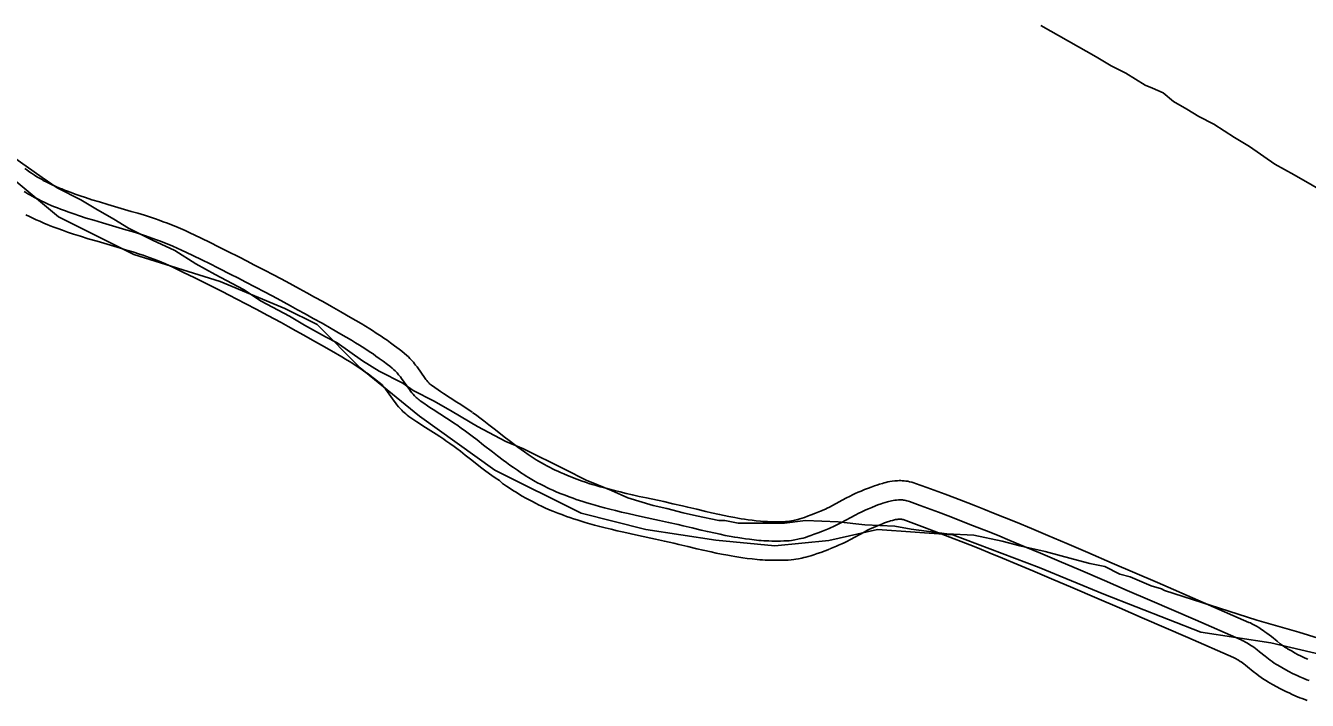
# Model space of a CAD drawing. Extents: x 3245246 to 3283090, y 806824 to 832173.
# Drawn here: x 3255139 to 3256140, y 828522 to 829049 of the extents above; entities that cross this region are included whole.
import ezdxf

# ---------------------------------------------------------------- set-up
doc = ezdxf.new("R2010")
doc.units = 0
for name, color, linetype in [('V-ROAD-CNTR', 7, 'Continuous'), ('V-SITE-VEGE', 7, 'Continuous'), ('V-TOPO-SHOR', 7, 'Continuous')]:
    doc.layers.add(name, color=color, linetype=linetype)

msp = doc.modelspace()

# ---------------------------------------------------------------- linework, layer by layer
at = {"layer": 'V-ROAD-CNTR'}
for points in [[(3255153.5, 828927.7), (3255151.7, 828928.7), (3255150.2, 828929.5), (3255148.8, 828930.3), (3255147.5, 828931.1), (3255146.3, 828931.9), (3255144, 828933.4), (3255142, 828934.8), (3255140.3, 828936), (3255138.8, 828937.1)], [(3255488, 828746.8), (3255484.6, 828749.2), (3255482.6, 828750.5), (3255479.1, 828752.9), (3255476.1, 828754.8), (3255465.7, 828761.5), (3255463.3, 828763.1), (3255461.5, 828764.3), (3255458.8, 828766.1), (3255456.3, 828767.9), (3255455.8, 828768.2), (3255455.5, 828768.5), (3255455.1, 828768.8), (3255454.8, 828769.1), (3255454.4, 828769.5), (3255454.1, 828769.8), (3255453.3, 828770.7), (3255452.6, 828771.6), (3255451.9, 828772.5), (3255451.2, 828773.3), (3255445, 828782.2), (3255443.9, 828783.5), (3255443, 828784.7), (3255442.1, 828785.8), (3255440.6, 828787.5), (3255439.4, 828788.9), (3255438.3, 828790), (3255436.7, 828791.4), (3255435.1, 828792.8), (3255433, 828794.5), (3255431.1, 828796), (3255427.5, 828798.7), (3255424.3, 828801), (3255421.6, 828803), (3255419.1, 828804.7), (3255416.9, 828806.2), (3255413.1, 828808.7), (3255410.2, 828810.6), (3255408, 828812), (3255404.7, 828814), (3255401.4, 828816), (3255393.1, 828820.8), (3255385.4, 828825.2), (3255378.2, 828829.3), (3255371.4, 828833.2), (3255365, 828836.7), (3255359, 828840), (3255353.3, 828843.1), (3255342.8, 828848.9), (3255333.5, 828853.8), (3255325.3, 828858.1), (3255318.2, 828861.8), (3255311.9, 828865), (3255306.4, 828867.9), (3255296.8, 828872.7), (3255289.5, 828876.3), (3255284.1, 828879), (3255275.9, 828883), (3255267.6, 828887), (3255264, 828888.7), (3255260.3, 828890.3), (3255256.8, 828891.8), (3255253.4, 828893.1), (3255250.1, 828894.4), (3255246.9, 828895.6), (3255243.8, 828896.7), (3255240.7, 828897.8), (3255237.8, 828898.8), (3255232.2, 828900.6), (3255226.9, 828902.2), (3255221.9, 828903.7), (3255203.7, 828909), (3255197, 828911), (3255191.2, 828912.8), (3255186.2, 828914.4), (3255181.9, 828915.9), (3255178.2, 828917.2), (3255174.9, 828918.3), (3255172.1, 828919.4), (3255169.7, 828920.3), (3255167.6, 828921.2), (3255165.8, 828921.9), (3255162.6, 828923.3), (3255160.2, 828924.4), (3255158.5, 828925.2), (3255155.9, 828926.5), (3255153.2, 828927.9)], [(3255146.4, 828914.5), (3255144.5, 828915.5), (3255142.7, 828916.5), (3255141.1, 828917.5), (3255139.6, 828918.4), (3255138.2, 828919.3)], [(3255479.4, 828734.5), (3255476, 828736.9), (3255474.2, 828738.1), (3255470.9, 828740.3), (3255468, 828742.2), (3255457.6, 828748.9), (3255455, 828750.5), (3255453.1, 828751.8), (3255450.2, 828753.8), (3255447.4, 828755.8), (3255446.6, 828756.4), (3255445.8, 828757), (3255445.1, 828757.7), (3255444.4, 828758.3), (3255443.7, 828758.9), (3255443.1, 828759.6), (3255442, 828760.9), (3255440.9, 828762.1), (3255440, 828763.3), (3255439.1, 828764.5), (3255432.8, 828773.3), (3255432, 828774.4), (3255431.3, 828775.3), (3255430.6, 828776.1), (3255429.5, 828777.5), (3255428.6, 828778.5), (3255427.8, 828779.2), (3255426.7, 828780.2), (3255425.6, 828781.2), (3255423.7, 828782.7), (3255421.9, 828784.1), (3255418.5, 828786.7), (3255415.5, 828788.8), (3255412.9, 828790.7), (3255410.6, 828792.4), (3255408.5, 828793.7), (3255404.9, 828796.2), (3255402.2, 828797.9), (3255400.1, 828799.2), (3255397, 828801.1), (3255393.8, 828803), (3255385.6, 828807.8), (3255378, 828812.2), (3255370.8, 828816.3), (3255364, 828820.1), (3255357.7, 828823.6), (3255351.7, 828826.9), (3255346.2, 828830), (3255335.7, 828835.6), (3255326.5, 828840.6), (3255318.4, 828844.8), (3255311.3, 828848.5), (3255305.1, 828851.7), (3255299.6, 828854.5), (3255290.1, 828859.3), (3255282.9, 828862.9), (3255277.5, 828865.5), (3255269.4, 828869.5), (3255261.2, 828873.4), (3255257.8, 828875), (3255254.4, 828876.5), (3255251.1, 828877.9), (3255247.9, 828879.2), (3255244.8, 828880.4), (3255241.7, 828881.5), (3255238.8, 828882.6), (3255235.9, 828883.6), (3255233.1, 828884.5), (3255227.6, 828886.3), (3255222.5, 828887.9), (3255217.7, 828889.3), (3255199.5, 828894.6), (3255192.7, 828896.7), (3255186.7, 828898.5), (3255181.6, 828900.2), (3255177.1, 828901.7), (3255173.1, 828903), (3255169.7, 828904.3), (3255166.7, 828905.4), (3255164.2, 828906.4), (3255161.9, 828907.3), (3255159.9, 828908.1), (3255156.5, 828909.6), (3255153.9, 828910.8), (3255152, 828911.7), (3255149.2, 828913.1), (3255146.4, 828914.5)], [(3255470.7, 828722.3), (3255467.4, 828724.6), (3255465.8, 828725.7), (3255462.7, 828727.8), (3255459.8, 828729.6), (3255449.5, 828736.2), (3255446.8, 828738), (3255444.7, 828739.4), (3255441.7, 828741.4), (3255438.5, 828743.6), (3255437.3, 828744.6), (3255436.1, 828745.6), (3255435, 828746.5), (3255434, 828747.5), (3255433, 828748.4), (3255432.1, 828749.4), (3255430.6, 828751.1), (3255429.3, 828752.7), (3255428.1, 828754.2), (3255427, 828755.6), (3255420.7, 828764.5), (3255420.1, 828765.3), (3255419.6, 828766), (3255419.2, 828766.5), (3255418.3, 828767.5), (3255417.7, 828768.1), (3255417.4, 828768.4), (3255416.8, 828769), (3255416.1, 828769.6), (3255414.4, 828770.9), (3255412.8, 828772.2), (3255409.6, 828774.6), (3255406.7, 828776.7), (3255404.3, 828778.5), (3255402.1, 828780), (3255400.2, 828781.3), (3255396.7, 828783.6), (3255394.1, 828785.3), (3255392.2, 828786.5), (3255389.2, 828788.3), (3255386.2, 828790.1), (3255378.1, 828794.8), (3255370.5, 828799.2), (3255363.4, 828803.2), (3255356.7, 828807), (3255350.4, 828810.5), (3255344.5, 828813.8), (3255339, 828816.8), (3255328.6, 828822.4), (3255319.4, 828827.3), (3255311.4, 828831.5), (3255304.4, 828835.2), (3255298.2, 828838.3), (3255292.8, 828841.1), (3255283.4, 828845.9), (3255276.2, 828849.4), (3255270.9, 828852.1), (3255262.8, 828856), (3255254.8, 828859.9), (3255251.6, 828861.4), (3255248.5, 828862.7), (3255245.4, 828864), (3255242.4, 828865.2), (3255239.5, 828866.3), (3255236.6, 828867.4), (3255233.8, 828868.4), (3255231.1, 828869.4), (3255228.4, 828870.3), (3255223.1, 828872), (3255218.1, 828873.5), (3255213.4, 828874.9), (3255195.3, 828880.3), (3255188.3, 828882.3), (3255182.3, 828884.2), (3255176.9, 828885.9), (3255172.2, 828887.5), (3255168.1, 828888.9), (3255164.5, 828890.2), (3255161.4, 828891.4), (3255158.6, 828892.5), (3255156.2, 828893.4), (3255154.1, 828894.3), (3255150.4, 828895.9), (3255147.7, 828897.2), (3255145.6, 828898.1), (3255142.5, 828899.6), (3255139.6, 828901.1)], [(3255756, 828668), (3255752.7, 828666.6), (3255749.9, 828665.6), (3255747.5, 828664.7), (3255745.5, 828664), (3255743.8, 828663.5), (3255742.3, 828663.1), (3255741, 828662.7), (3255739.9, 828662.5), (3255739, 828662.3), (3255737.3, 828661.9), (3255736.1, 828661.7), (3255735.4, 828661.6), (3255734, 828661.5), (3255732.7, 828661.4), (3255730.6, 828661.3), (3255728.4, 828661.2), (3255726.3, 828661.2), (3255724.3, 828661.2), (3255722.3, 828661.2), (3255720.4, 828661.3), (3255718.5, 828661.4), (3255716.6, 828661.5), (3255714.8, 828661.6), (3255713.1, 828661.7), (3255709.7, 828662.1), (3255706.5, 828662.5), (3255703.5, 828662.9), (3255700.6, 828663.3), (3255697.9, 828663.7), (3255695.4, 828664.1), (3255693, 828664.6), (3255688.5, 828665.4), (3255684.6, 828666.2), (3255681.1, 828667), (3255674.9, 828668.3), (3255670.3, 828669.4), (3255663.3, 828671.1), (3255656.3, 828672.7), (3255652.3, 828673.7), (3255644.6, 828675.4), (3255637.5, 828677), (3255624.2, 828679.9), (3255618.4, 828681.1), (3255613.1, 828682.3), (3255608.1, 828683.5), (3255603.5, 828684.6), (3255599.2, 828685.6), (3255595.2, 828686.7), (3255591.5, 828687.7), (3255588, 828688.6), (3255584.8, 828689.6), (3255581.8, 828690.5), (3255579, 828691.3), (3255576.4, 828692.2), (3255574, 828693), (3255571.8, 828693.8), (3255569.7, 828694.5), (3255567.7, 828695.3), (3255565.9, 828696), (3255562.5, 828697.3), (3255559.6, 828698.6), (3255557, 828699.7), (3255554.8, 828700.7), (3255552.9, 828701.6), (3255551.3, 828702.4), (3255548.4, 828703.9), (3255546.2, 828705), (3255544.6, 828705.9), (3255542.2, 828707.3), (3255539.8, 828708.7), (3255538.1, 828709.7), (3255536.5, 828710.8), (3255534.9, 828711.8), (3255531.7, 828713.9), (3255528.9, 828715.9), (3255526.2, 828717.8), (3255523.6, 828719.6), (3255521.3, 828721.4), (3255516.9, 828724.7), (3255513, 828727.7), (3255506.1, 828733.1), (3255500.9, 828737.1), (3255497, 828740.2), (3255493.9, 828742.5), (3255491.6, 828744.2), (3255488.2, 828746.7)], [(3255761.5, 828654), (3255758.1, 828652.7), (3255755.1, 828651.5), (3255752.4, 828650.6), (3255750.1, 828649.8), (3255748.1, 828649.1), (3255746.3, 828648.6), (3255744.7, 828648.2), (3255743.4, 828647.9), (3255742.2, 828647.6), (3255740, 828647.2), (3255738.5, 828646.9), (3255737.3, 828646.7), (3255735.5, 828646.5), (3255733.7, 828646.4), (3255731.2, 828646.3), (3255728.7, 828646.2), (3255726.4, 828646.2), (3255724.1, 828646.2), (3255721.9, 828646.2), (3255719.7, 828646.3), (3255717.7, 828646.4), (3255715.6, 828646.5), (3255713.7, 828646.6), (3255711.8, 828646.8), (3255708.1, 828647.2), (3255704.6, 828647.6), (3255701.4, 828648), (3255698.4, 828648.5), (3255695.5, 828648.9), (3255692.8, 828649.4), (3255690.3, 828649.8), (3255685.6, 828650.7), (3255681.5, 828651.5), (3255677.9, 828652.3), (3255671.6, 828653.7), (3255666.9, 828654.8), (3255659.8, 828656.5), (3255652.8, 828658.2), (3255648.9, 828659.1), (3255641.4, 828660.8), (3255634.3, 828662.3), (3255621, 828665.2), (3255615.2, 828666.5), (3255609.8, 828667.7), (3255604.7, 828668.9), (3255600, 828670), (3255595.5, 828671.1), (3255591.4, 828672.1), (3255587.5, 828673.2), (3255583.9, 828674.2), (3255580.5, 828675.2), (3255577.4, 828676.1), (3255574.5, 828677), (3255571.7, 828677.9), (3255569.1, 828678.8), (3255566.8, 828679.6), (3255564.5, 828680.5), (3255562.4, 828681.2), (3255560.5, 828682), (3255556.8, 828683.4), (3255553.7, 828684.8), (3255550.9, 828686), (3255548.5, 828687.1), (3255546.4, 828688.1), (3255544.6, 828689), (3255541.4, 828690.6), (3255539.1, 828691.8), (3255537.3, 828692.8), (3255534.7, 828694.3), (3255532.1, 828695.9), (3255530.2, 828697), (3255528.4, 828698.2), (3255526.6, 828699.3), (3255523.3, 828701.5), (3255520.3, 828703.6), (3255517.4, 828705.6), (3255514.8, 828707.6), (3255512.3, 828709.4), (3255507.8, 828712.8), (3255503.8, 828715.9), (3255496.9, 828721.2), (3255491.8, 828725.3), (3255487.9, 828728.2), (3255484.9, 828730.4), (3255482.7, 828732.1), (3255479.4, 828734.5)], [(3255767, 828640), (3255763.5, 828638.7), (3255760.3, 828637.4), (3255757.4, 828636.4), (3255754.8, 828635.5), (3255752.4, 828634.8), (3255750.3, 828634.2), (3255748.5, 828633.7), (3255746.8, 828633.3), (3255745.3, 828632.9), (3255742.8, 828632.4), (3255740.8, 828632.1), (3255739.2, 828631.9), (3255736.9, 828631.6), (3255734.6, 828631.4), (3255731.8, 828631.3), (3255729.1, 828631.2), (3255726.4, 828631.2), (3255723.9, 828631.2), (3255721.5, 828631.2), (3255719.1, 828631.3), (3255716.8, 828631.4), (3255714.6, 828631.5), (3255712.5, 828631.7), (3255710.4, 828631.9), (3255706.5, 828632.3), (3255702.8, 828632.7), (3255699.3, 828633.1), (3255696.1, 828633.6), (3255693.1, 828634.1), (3255690.2, 828634.6), (3255687.6, 828635.1), (3255682.7, 828636), (3255678.4, 828636.9), (3255674.7, 828637.7), (3255668.3, 828639.1), (3255663.5, 828640.2), (3255656.4, 828641.9), (3255649.4, 828643.6), (3255645.5, 828644.5), (3255638.1, 828646.1), (3255631.1, 828647.7), (3255617.8, 828650.6), (3255612, 828651.8), (3255606.5, 828653.1), (3255601.3, 828654.3), (3255596.4, 828655.4), (3255591.9, 828656.5), (3255587.6, 828657.6), (3255583.6, 828658.7), (3255579.8, 828659.8), (3255576.3, 828660.8), (3255573, 828661.8), (3255569.9, 828662.8), (3255567, 828663.7), (3255564.3, 828664.6), (3255561.7, 828665.5), (3255559.3, 828666.4), (3255557.1, 828667.2), (3255555, 828668), (3255551.1, 828669.6), (3255547.7, 828671), (3255544.8, 828672.3), (3255542.2, 828673.5), (3255539.9, 828674.6), (3255537.9, 828675.5), (3255534.5, 828677.3), (3255531.9, 828678.6), (3255530, 828679.7), (3255527.1, 828681.3), (3255524.3, 828683), (3255522.3, 828684.3), (3255520.3, 828685.5), (3255518.4, 828686.7), (3255514.9, 828689.1), (3255511.6, 828691.3), (3255509.3, 828693.4), (3255505.9, 828695.5), (3255503.3, 828697.4), (3255498.6, 828700.9), (3255494.6, 828704), (3255487.7, 828709.4), (3255482.6, 828713.4), (3255478.8, 828716.3), (3255476, 828718.4), (3255473.9, 828720), (3255470.6, 828722.4)], [(3256140.3, 828553.9), (3256138.3, 828554.8), (3256136.6, 828555.6), (3256135.1, 828556.3), (3256132.4, 828557.7), (3256130.5, 828558.7), (3256127.5, 828560.4), (3256124.5, 828562.1), (3256123.9, 828562.5), (3256122.5, 828563.4), (3256121.2, 828564.3), (3256119.9, 828565.2), (3256118.8, 828566.1), (3256116.4, 828568), (3256111.9, 828571.6), (3256110.1, 828573), (3256108.4, 828574.3), (3256106.9, 828575.4), (3256105.6, 828576.4), (3256104.3, 828577.3), (3256102.1, 828578.7), (3256100.3, 828579.8), (3256098.8, 828580.6), (3256096.7, 828581.7), (3256095.5, 828582.3), (3256094.4, 828582.7), (3256058.6, 828598.3), (3256022.9, 828613.8), (3256005.2, 828621.5), (3255987.6, 828629.1), (3255968.7, 828637.3), (3255952.1, 828644.4), (3255937.5, 828650.6), (3255924.7, 828656), (3255913.5, 828660.6), (3255903.6, 828664.6), (3255895, 828668.1), (3255887.4, 828671.1), (3255880.8, 828673.8), (3255875, 828676), (3255864.9, 828679.9), (3255857.3, 828682.8), (3255851.5, 828685), (3255843, 828688.1), (3255834.2, 828691.3), (3255832.7, 828691.8), (3255831.1, 828692.3), (3255829.5, 828692.6), (3255828, 828692.9), (3255826.6, 828693.1), (3255825.2, 828693.2), (3255823.8, 828693.3), (3255822.6, 828693.4), (3255821.4, 828693.4), (3255820.1, 828693.3), (3255818, 828693.2), (3255816, 828693), (3255814.1, 828692.7), (3255812.5, 828692.4), (3255810.9, 828692), (3255809.5, 828691.7), (3255808.2, 828691.3), (3255805.9, 828690.7), (3255803.9, 828690), (3255802.1, 828689.4), (3255799.4, 828688.4), (3255797.3, 828687.6), (3255794.4, 828686.5), (3255791.6, 828685.3), (3255789.3, 828684.3), (3255787, 828683.3), (3255785, 828682.4), (3255783.1, 828681.4), (3255779.8, 828679.7), (3255769.3, 828674), (3255766.9, 828672.7), (3255765.1, 828671.8), (3255763.8, 828671.2), (3255761.8, 828670.3), (3255760.8, 828669.9), (3255759.8, 828669.5), (3255756, 828667.9)], [(3256141.3, 828537.3), (3256139.7, 828537.9), (3256136.8, 828539.1), (3256134.2, 828540.2), (3256132, 828541.2), (3256130.1, 828542.1), (3256128.4, 828542.9), (3256125.5, 828544.4), (3256123.3, 828545.6), (3256120.1, 828547.4), (3256116.9, 828549.2), (3256115.9, 828549.8), (3256114.2, 828551), (3256112.5, 828552.1), (3256111, 828553.2), (3256109.6, 828554.2), (3256107, 828556.3), (3256102.6, 828559.8), (3256100.9, 828561.2), (3256099.4, 828562.3), (3256098.1, 828563.3), (3256096.9, 828564.1), (3256095.9, 828564.8), (3256094.1, 828566), (3256092.7, 828566.8), (3256091.6, 828567.4), (3256090, 828568.2), (3256089.2, 828568.6), (3256088.4, 828569), (3256052.6, 828584.6), (3256016.9, 828600.1), (3255999.3, 828607.7), (3255981.6, 828615.4), (3255962.8, 828623.5), (3255946.2, 828630.6), (3255931.6, 828636.8), (3255918.9, 828642.1), (3255907.7, 828646.8), (3255898, 828650.8), (3255889.4, 828654.2), (3255881.9, 828657.2), (3255875.3, 828659.8), (3255869.6, 828662.1), (3255859.5, 828665.9), (3255852, 828668.8), (3255846.3, 828670.9), (3255837.8, 828674.1), (3255829.3, 828677.1), (3255828.4, 828677.5), (3255827.4, 828677.7), (3255826.5, 828677.9), (3255825.6, 828678.1), (3255824.8, 828678.2), (3255823.9, 828678.3), (3255823.1, 828678.3), (3255822.3, 828678.4), (3255821.5, 828678.4), (3255820.8, 828678.3), (3255819.3, 828678.2), (3255817.9, 828678.1), (3255816.6, 828677.9), (3255815.4, 828677.7), (3255814.3, 828677.4), (3255813.2, 828677.2), (3255812.2, 828676.9), (3255810.3, 828676.3), (3255808.6, 828675.8), (3255807.2, 828675.3), (3255804.7, 828674.4), (3255802.8, 828673.7), (3255800, 828672.5), (3255797.3, 828671.4), (3255795.3, 828670.6), (3255793.3, 828669.7), (3255791.6, 828668.9), (3255789.9, 828668), (3255786.9, 828666.5), (3255776.4, 828660.8), (3255773.7, 828659.4), (3255771.7, 828658.4), (3255770.2, 828657.6), (3255767.8, 828656.6), (3255766.7, 828656.1), (3255765.5, 828655.6), (3255761.5, 828654)], [(3256139.9, 828521.8), (3256137.9, 828522.5), (3256136, 828523.2), (3256134.2, 828523.9), (3256131, 828525.2), (3256128.1, 828526.5), (3256125.7, 828527.6), (3256123.6, 828528.6), (3256121.7, 828529.5), (3256118.5, 828531.1), (3256116.2, 828532.4), (3256112.7, 828534.3), (3256109.2, 828536.3), (3256108, 828537.1), (3256105.8, 828538.5), (3256103.8, 828539.8), (3256102.1, 828541.1), (3256100.5, 828542.3), (3256097.7, 828544.5), (3256093.2, 828548.1), (3256091.7, 828549.3), (3256090.4, 828550.3), (3256089.3, 828551.1), (3256088.3, 828551.8), (3256087.6, 828552.3), (3256086.2, 828553.2), (3256085.2, 828553.8), (3256084.5, 828554.2), (3256083.3, 828554.8), (3256082.9, 828555), (3256082.3, 828555.3), (3256046.7, 828570.8), (3256011, 828586.3), (3255993.3, 828594), (3255975.7, 828601.6), (3255956.8, 828609.8), (3255940.3, 828616.8), (3255925.8, 828623), (3255913.1, 828628.3), (3255902, 828632.9), (3255892.3, 828636.9), (3255883.8, 828640.3), (3255876.4, 828643.3), (3255869.8, 828645.8), (3255864.2, 828648.1), (3255854.2, 828651.9), (3255846.7, 828654.8), (3255841.1, 828656.9), (3255832.7, 828660), (3255824.4, 828663), (3255824, 828663.1), (3255823.8, 828663.2), (3255823.5, 828663.2), (3255823.3, 828663.3), (3255823, 828663.3), (3255822.7, 828663.3), (3255822.4, 828663.3), (3255822.1, 828663.4), (3255821.7, 828663.4), (3255821.5, 828663.3), (3255820.6, 828663.3), (3255819.9, 828663.2), (3255819.1, 828663.1), (3255818.4, 828663), (3255817.6, 828662.8), (3255816.8, 828662.6), (3255816.2, 828662.4), (3255814.7, 828662), (3255813.4, 828661.6), (3255812.2, 828661.2), (3255810, 828660.4), (3255808.3, 828659.7), (3255805.7, 828658.6), (3255803.1, 828657.6), (3255801.3, 828656.8), (3255799.6, 828656.1), (3255798.1, 828655.4), (3255796.7, 828654.7), (3255793.9, 828653.2), (3255783.4, 828647.5), (3255780.5, 828646), (3255778.3, 828644.9), (3255776.5, 828644), (3255773.9, 828642.9), (3255772.5, 828642.2), (3255771.1, 828641.7), (3255767.1, 828640.1)]]:
    msp.add_lwpolyline(points, dxfattribs=at)
at = {"layer": 'V-SITE-VEGE'}
for p, q in [((3255975, 829024.3), (3255932, 829048.7)), ((3255986.7, 829017.3), (3255975, 829024.3)), ((3255998.3, 829011.5), (3255986.7, 829017.3)), ((3256013.4, 829002.2), (3255998.3, 829011.5)), ((3256019.2, 828999.8), (3256013.4, 829002.2)), ((3256027.4, 828996.3), (3256019.2, 828999.8)), ((3256035.5, 828989.4), (3256027.4, 828996.3)), ((3256046, 828983.5), (3256035.5, 828989.4)), ((3256055.3, 828977.7), (3256046, 828983.5)), ((3256066.9, 828971.9), (3256055.3, 828977.7)), ((3256083.2, 828961.4), (3256066.9, 828971.9)), ((3256094.9, 828954.4), (3256083.2, 828961.4)), ((3255129.1, 828946.4), (3255152.3, 828930.1)), ((3256114.6, 828940.5), (3256094.9, 828954.4)), ((3256129.8, 828932.3), (3256114.6, 828940.5)), ((3255152.3, 828930.1), (3255164, 828922)), ((3256157.7, 828916), (3256129.8, 828932.3)), ((3255164, 828922), (3255182.6, 828912.7)), ((3255182.6, 828912.7), (3255194.2, 828905.7)), ((3255194.2, 828905.7), (3255208.2, 828897.6)), ((3255208.2, 828897.6), (3255219.8, 828890.6)), ((3255219.8, 828890.6), (3255238.4, 828881.3)), ((3255238.4, 828881.3), (3255255.9, 828873.1)), ((3255255.9, 828873.1), (3255272.2, 828862.6)), ((3255272.2, 828862.6), (3255287.3, 828854.5)), ((3255287.3, 828854.5), (3255309.4, 828842.8)), ((3255309.4, 828842.8), (3255323.4, 828833.5)), ((3255323.4, 828833.5), (3255345.5, 828821.9)), ((3255345.5, 828821.9), (3255357.1, 828814.9)), ((3255357.1, 828814.9), (3255373.4, 828805.6)), ((3255373.4, 828805.6), (3255382.7, 828800.9)), ((3255382.7, 828800.9), (3255402.5, 828787)), ((3255402.5, 828787), (3255415.3, 828778.8)), ((3255415.3, 828778.8), (3255433.9, 828769.5)), ((3255433.9, 828769.5), (3255442, 828763.7)), ((3255442, 828763.7), (3255458.3, 828755.6)), ((3255458.3, 828755.6), (3255472.3, 828747.4)), ((3255472.3, 828747.4), (3255492.1, 828735.8)), ((3255492.1, 828735.8), (3255496.7, 828733.4)), ((3255496.7, 828733.4), (3255514.2, 828724.1)), ((3255514.2, 828724.1), (3255528.1, 828718.3)), ((3255528.1, 828718.3), (3255560.7, 828702)), ((3255560.7, 828702), (3255577, 828693.9)), ((3255577, 828693.9), (3255585.2, 828690.4)), ((3255585.2, 828690.4), (3255596.8, 828685.7)), ((3255596.8, 828685.7), (3255609.6, 828679.9)), ((3255609.6, 828679.9), (3255629.4, 828674.1)), ((3255629.4, 828674.1), (3255639.9, 828671.7)), ((3255639.9, 828671.7), (3255652.7, 828668.3)), ((3255652.7, 828668.3), (3255663.1, 828665.9)), ((3255663.1, 828665.9), (3255680.6, 828662.4)), ((3255680.6, 828662.4), (3255685.2, 828662.4)), ((3255685.2, 828662.4), (3255695.7, 828660.1)), ((3255695.7, 828660.1), (3255705, 828660.1)), ((3255705, 828660.1), (3255731.8, 828660.1)), ((3255731.8, 828660.1), (3255748.1, 828662.4)), ((3255748.1, 828662.4), (3255773.7, 828661.3)), ((3255773.7, 828661.3), (3255794.6, 828658.9)), ((3255794.6, 828658.9), (3255817.9, 828657.8)), ((3255817.9, 828657.8), (3255830.7, 828655.4)), ((3255830.7, 828655.4), (3255858.6, 828651.9)), ((3255858.6, 828651.9), (3255879.6, 828650.8)), ((3255879.6, 828650.8), (3255901.7, 828646.1)), ((3255901.7, 828646.1), (3255915.6, 828642.6)), ((3255915.6, 828642.6), (3255935.4, 828638)), ((3255935.4, 828638), (3255957.5, 828632.1)), ((3255957.5, 828632.1), (3255970.3, 828628.6)), ((3255970.3, 828628.6), (3255982, 828626.3)), ((3255982, 828626.3), (3255993.6, 828620.5)), ((3255993.6, 828620.5), (3256001.7, 828618.2)), ((3256001.7, 828618.2), (3256018, 828611.2)), ((3256018, 828611.2), (3256026.2, 828608.9)), ((3256026.2, 828608.9), (3256028.5, 828607.7)), ((3256028.5, 828607.7), (3256100.6, 828584.4)), ((3256100.6, 828584.4), (3256113.4, 828580.9)), ((3256113.4, 828580.9), (3256133.2, 828575.1)), ((3256133.2, 828575.1), (3256148.3, 828570.4))]:
    msp.add_line(p, q, dxfattribs=at)
at = {"layer": 'V-TOPO-SHOR'}
msp.add_lwpolyline([(3255064.2, 828983.6), (3255165.1, 828899.5), (3255224, 828870), (3255291.3, 828848.9), (3255341.7, 828827.9), (3255367, 828815.3), (3255400.6, 828781.6), (3255446.9, 828743.7), (3255505.7, 828701.6), (3255573, 828668), (3255623.5, 828655.3), (3255678.2, 828646.9), (3255724.4, 828642.6), (3255766.5, 828646.8), (3255804.4, 828655.2), (3255863.3, 828651), (3255930.5, 828625.7), (3255981, 828604.7), (3256056.7, 828575.2), (3256111.4, 828566.8), (3256166.1, 828554.1)], dxfattribs=at)

doc.saveas('drawing.dxf')
